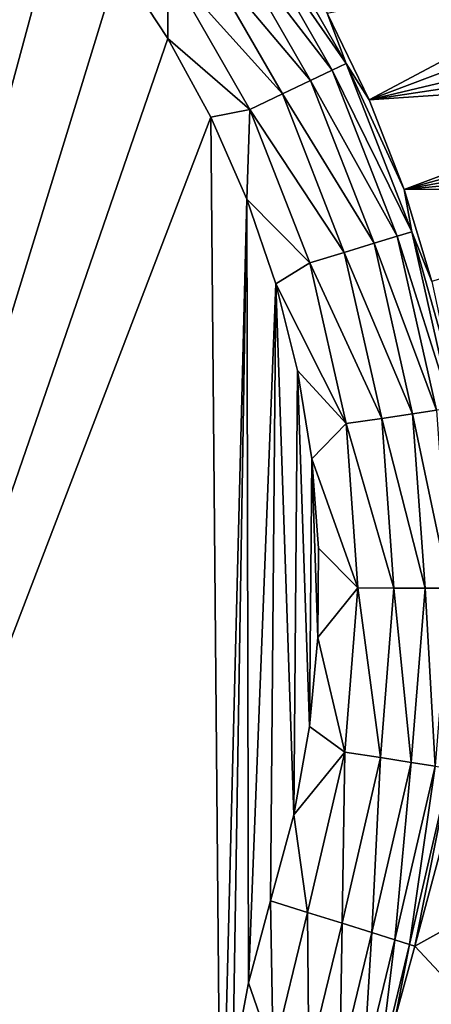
# Model space of a CAD drawing. Header units: millimetres. Extents: x -43.6 to 43.6, y -43.6 to 43.6.
# Tile 629 of 637: x 17.759 to 18.44, y 27.884 to 29.514. Entities that reach past the tile are written whole.
import ezdxf

# ---------------------------------------------------------------- set-up
doc = ezdxf.new("R2010")
doc.units = ezdxf.units.MM
doc.header["$LTSCALE"] = 52.148148
for name, color, linetype in [('153', 7, 'CONTINUOUS'), ('157', 7, 'CONTINUOUS'), ('214', 7, 'CONTINUOUS'), ('388', 7, 'CONTINUOUS'), ('393', 7, 'CONTINUOUS'), ('413', 7, 'CONTINUOUS'), ('424', 7, 'CONTINUOUS')]:
    doc.layers.add(name, color=color, linetype=linetype)

msp = doc.modelspace()

# ---------------------------------------------------------------- linework, layer by layer
at = {"layer": '153', "color": 2, "linetype": 'Continuous'}
for points in [[(19.6484, 29.4468, 25.9303), (17.6817, 30.668, 25.9303), (16.0293, 24.215, 2.3697), (19.6484, 29.4468, 25.9303)], [(16.9026, 23.6137, 2.3697), (19.6484, 29.4468, 25.9303), (16.0293, 24.215, 2.3697), (16.9026, 23.6137, 2.3697)], [(21.5317, 28.099, 25.9303), (19.6484, 29.4468, 25.9303), (16.9026, 23.6137, 2.3697), (21.5317, 28.099, 25.9303)], [(17.7534, 22.9808, 2.3697), (21.5317, 28.099, 25.9303), (16.9026, 23.6137, 2.3697), (17.7534, 22.9808, 2.3697)], [(18.5805, 22.3173, 2.3697), (21.5317, 28.099, 25.9303), (17.7534, 22.9808, 2.3697), (18.5805, 22.3173, 2.3697)]]:
    msp.add_3dface(points, dxfattribs=at)
at = {"layer": '157', "color": 1, "linetype": 'Continuous'}
for points in [[(17.831, 29.7228, -15), (16.9117, 26.3148, -15), (17.7299, 29.831, -15), (17.831, 29.7228, -15)], [(17.9227, 29.6065, -15), (16.9117, 26.3148, -15), (17.831, 29.7228, -15), (17.9227, 29.6065, -15)], [(18.0042, 29.4829, -15), (16.9117, 26.3148, -15), (17.9227, 29.6065, -15), (18.0042, 29.4829, -15)], [(18.0749, 29.3528, -15), (16.9117, 26.3148, -15), (18.0042, 29.4829, -15), (18.0749, 29.3528, -15)], [(18.0917, 27.5022, -15), (16.9117, 26.3148, -15), (18.0749, 29.3528, -15), (18.0917, 27.5022, -15)], [(18.1345, 29.2172, -15), (18.0917, 27.5022, -15), (18.0749, 29.3528, -15), (18.1345, 29.2172, -15)], [(18.1113, 27.7819, -15), (18.0917, 27.5022, -15), (18.1345, 29.2172, -15), (18.1113, 27.7819, -15)], [(18.1373, 27.9197, -15), (18.1113, 27.7819, -15), (18.1345, 29.2172, -15), (18.1373, 27.9197, -15)], [(18.1824, 29.0771, -15), (18.1373, 27.9197, -15), (18.1345, 29.2172, -15), (18.1824, 29.0771, -15)], [(18.1741, 28.0555, -15), (18.1373, 27.9197, -15), (18.1824, 29.0771, -15), (18.1741, 28.0555, -15)], [(18.2123, 28.1983, -15), (18.1741, 28.0555, -15), (18.1824, 29.0771, -15), (18.2123, 28.1983, -15)], [(18.2183, 28.9335, -15), (18.2123, 28.1983, -15), (18.1824, 29.0771, -15), (18.2183, 28.9335, -15)], [(18.2384, 28.3441, -15), (18.2123, 28.1983, -15), (18.2183, 28.9335, -15), (18.2384, 28.3441, -15)], [(18.242, 28.7873, -15), (18.2384, 28.3441, -15), (18.2183, 28.9335, -15), (18.242, 28.7873, -15)], [(18.2521, 28.4915, -15), (18.2384, 28.3441, -15), (18.242, 28.7873, -15), (18.2521, 28.4915, -15)], [(18.2533, 28.6396, -15), (18.2521, 28.4915, -15), (18.242, 28.7873, -15), (18.2533, 28.6396, -15)]]:
    msp.add_3dface(points, dxfattribs=at)
at = {"layer": '214', "color": 2, "linetype": 'Continuous'}
for points in [[(19.6892, 29.4669, 26.0312), (17.75, 30.7439, 26.1216), (17.7197, 30.6915, 26.0312), (19.6892, 29.4669, 26.0312)], [(19.7228, 29.5172, 26.1216), (17.75, 30.7439, 26.1216), (19.6892, 29.4669, 26.0312), (19.7228, 29.5172, 26.1216)], [(17.6817, 30.668, 25.9303), (19.6484, 29.4468, 25.9303), (17.7197, 30.6915, 26.0312), (17.6817, 30.668, 25.9303)], [(19.6484, 29.4468, 25.9303), (19.6892, 29.4669, 26.0312), (17.7197, 30.6915, 26.0312), (19.6484, 29.4468, 25.9303)]]:
    msp.add_3dface(points, dxfattribs=at)
at = {"layer": '388', "linetype": 'Continuous'}
for points in [[(18.337, 29.3817, -14.7544), (18.2675, 29.525, -14.7544), (18.8175, 29.6377, 16.363), (18.337, 29.3817, -14.7544)], [(18.8418, 29.5723, 16.1276), (18.337, 29.3817, -14.7544), (18.8175, 29.6377, 16.363), (18.8418, 29.5723, 16.1276)], [(18.8639, 29.507, 15.8861), (18.337, 29.3817, -14.7544), (18.8418, 29.5723, 16.1276), (18.8639, 29.507, 15.8861)], [(18.8775, 29.4633, 15.7208), (18.337, 29.3817, -14.7544), (18.8639, 29.507, 15.8861), (18.8775, 29.4633, 15.7208)], [(18.8903, 29.419, 15.5508), (18.337, 29.3817, -14.7544), (18.8775, 29.4633, 15.7208), (18.8903, 29.419, 15.5508)], [(18.3948, 29.2334, -14.7544), (18.337, 29.3817, -14.7544), (18.8903, 29.419, 15.5508), (18.3948, 29.2334, -14.7544)], [(18.9023, 29.3744, 15.3763), (18.3948, 29.2334, -14.7544), (18.8903, 29.419, 15.5508), (18.9023, 29.3744, 15.3763)], [(18.9135, 29.3292, 15.1969), (18.3948, 29.2334, -14.7544), (18.9023, 29.3744, 15.3763), (18.9135, 29.3292, 15.1969)], [(18.9238, 29.2836, 15.0127), (18.3948, 29.2334, -14.7544), (18.9135, 29.3292, 15.1969), (18.9238, 29.2836, 15.0127)], [(18.9333, 29.2376, 14.824), (18.3948, 29.2334, -14.7544), (18.9238, 29.2836, 15.0127), (18.9333, 29.2376, 14.824)], [(18.4407, 29.0809, -14.7544), (18.3948, 29.2334, -14.7544), (18.9333, 29.2376, 14.824), (18.4407, 29.0809, -14.7544)], [(18.4126, 27.9807, -14.7544), (18.4541, 28.1344, -14.7544), (18.5278, 28.0448, -9.4288), (18.4126, 27.9807, -14.7544)]]:
    msp.add_3dface(points, dxfattribs=at)
at = {"layer": '393', "linetype": 'Continuous'}
for points in [[(18.299, 29.442, -14.818), (18.1289, 29.687, -14.8773), (18.1499, 29.7014, -14.818), (18.299, 29.442, -14.818)], [(18.2675, 29.525, -14.7544), (18.299, 29.442, -14.818), (18.1499, 29.7014, -14.818), (18.2675, 29.525, -14.7544)], [(18.2761, 29.431, -14.8773), (18.0959, 29.6647, -14.9282), (18.1289, 29.687, -14.8773), (18.2761, 29.431, -14.8773)], [(18.2761, 29.431, -14.8773), (18.1289, 29.687, -14.8773), (18.299, 29.442, -14.818), (18.2761, 29.431, -14.8773)], [(18.2402, 29.4138, -14.9282), (18.0533, 29.6357, -14.9672), (18.0959, 29.6647, -14.9282), (18.2402, 29.4138, -14.9282)], [(18.2402, 29.4138, -14.9282), (18.0959, 29.6647, -14.9282), (18.2761, 29.431, -14.8773), (18.2402, 29.4138, -14.9282)], [(18.1937, 29.3916, -14.9672), (18.0039, 29.6021, -14.9917), (18.0533, 29.6357, -14.9672), (18.1937, 29.3916, -14.9672)], [(18.1937, 29.3916, -14.9672), (18.0533, 29.6357, -14.9672), (18.2402, 29.4138, -14.9282), (18.1937, 29.3916, -14.9672)], [(18.0042, 29.4829, -15), (17.9227, 29.6065, -15), (18.0039, 29.6021, -14.9917), (18.0042, 29.4829, -15)], [(18.1398, 29.3657, -14.9917), (18.0042, 29.4829, -15), (18.0039, 29.6021, -14.9917), (18.1398, 29.3657, -14.9917)], [(18.1398, 29.3657, -14.9917), (18.0039, 29.6021, -14.9917), (18.1937, 29.3916, -14.9672), (18.1398, 29.3657, -14.9917)], [(18.2675, 29.525, -14.7544), (18.337, 29.3817, -14.7544), (18.299, 29.442, -14.818), (18.2675, 29.525, -14.7544)], [(18.0749, 29.3528, -15), (18.0042, 29.4829, -15), (18.1398, 29.3657, -14.9917), (18.0749, 29.3528, -15)], [(18.4077, 29.1633, -14.818), (18.2761, 29.431, -14.8773), (18.299, 29.442, -14.818), (18.4077, 29.1633, -14.818)], [(18.337, 29.3817, -14.7544), (18.3948, 29.2334, -14.7544), (18.299, 29.442, -14.818), (18.337, 29.3817, -14.7544)], [(18.3948, 29.2334, -14.7544), (18.4077, 29.1633, -14.818), (18.299, 29.442, -14.818), (18.3948, 29.2334, -14.7544)], [(18.3834, 29.1559, -14.8773), (18.2402, 29.4138, -14.9282), (18.2761, 29.431, -14.8773), (18.3834, 29.1559, -14.8773)], [(18.3834, 29.1559, -14.8773), (18.2761, 29.431, -14.8773), (18.4077, 29.1633, -14.818), (18.3834, 29.1559, -14.8773)], [(18.3453, 29.1442, -14.9282), (18.1937, 29.3916, -14.9672), (18.2402, 29.4138, -14.9282), (18.3453, 29.1442, -14.9282)], [(18.3453, 29.1442, -14.9282), (18.2402, 29.4138, -14.9282), (18.3834, 29.1559, -14.8773), (18.3453, 29.1442, -14.9282)], [(18.296, 29.1292, -14.9672), (18.1398, 29.3657, -14.9917), (18.1937, 29.3916, -14.9672), (18.296, 29.1292, -14.9672)], [(18.296, 29.1292, -14.9672), (18.1937, 29.3916, -14.9672), (18.3453, 29.1442, -14.9282), (18.296, 29.1292, -14.9672)], [(18.1345, 29.2172, -15), (18.0749, 29.3528, -15), (18.1398, 29.3657, -14.9917), (18.1345, 29.2172, -15)], [(18.2389, 29.1117, -14.9917), (18.1345, 29.2172, -15), (18.1398, 29.3657, -14.9917), (18.2389, 29.1117, -14.9917)], [(18.2389, 29.1117, -14.9917), (18.1398, 29.3657, -14.9917), (18.296, 29.1292, -14.9672), (18.2389, 29.1117, -14.9917)], [(18.3948, 29.2334, -14.7544), (18.4407, 29.0809, -14.7544), (18.4077, 29.1633, -14.818), (18.3948, 29.2334, -14.7544)], [(18.1824, 29.0771, -15), (18.1345, 29.2172, -15), (18.2389, 29.1117, -14.9917), (18.1824, 29.0771, -15)], [(18.4735, 28.8715, -14.818), (18.3834, 29.1559, -14.8773), (18.4077, 29.1633, -14.818), (18.4735, 28.8715, -14.818)], [(18.4407, 29.0809, -14.7544), (18.4743, 28.9253, -14.7544), (18.4077, 29.1633, -14.818), (18.4407, 29.0809, -14.7544)], [(18.4743, 28.9253, -14.7544), (18.4735, 28.8715, -14.818), (18.4077, 29.1633, -14.818), (18.4743, 28.9253, -14.7544)], [(18.4089, 28.862, -14.9282), (18.296, 29.1292, -14.9672), (18.3453, 29.1442, -14.9282), (18.4089, 28.862, -14.9282)], [(18.4483, 28.8678, -14.8773), (18.3453, 29.1442, -14.9282), (18.3834, 29.1559, -14.8773), (18.4483, 28.8678, -14.8773)], [(18.4089, 28.862, -14.9282), (18.3453, 29.1442, -14.9282), (18.4483, 28.8678, -14.8773), (18.4089, 28.862, -14.9282)], [(18.4483, 28.8678, -14.8773), (18.3834, 29.1559, -14.8773), (18.4735, 28.8715, -14.818), (18.4483, 28.8678, -14.8773)], [(18.358, 28.8544, -14.9672), (18.2389, 29.1117, -14.9917), (18.296, 29.1292, -14.9672), (18.358, 28.8544, -14.9672)], [(18.358, 28.8544, -14.9672), (18.296, 29.1292, -14.9672), (18.4089, 28.862, -14.9282), (18.358, 28.8544, -14.9672)], [(18.2988, 28.8457, -14.9917), (18.1824, 29.0771, -15), (18.2389, 29.1117, -14.9917), (18.2988, 28.8457, -14.9917)], [(18.2988, 28.8457, -14.9917), (18.2389, 29.1117, -14.9917), (18.358, 28.8544, -14.9672), (18.2988, 28.8457, -14.9917)], [(18.2183, 28.9335, -15), (18.1824, 29.0771, -15), (18.2988, 28.8457, -14.9917), (18.2183, 28.9335, -15)], [(18.242, 28.7873, -15), (18.2183, 28.9335, -15), (18.2988, 28.8457, -14.9917), (18.242, 28.7873, -15)], [(18.4695, 28.5732, -14.8773), (18.4089, 28.862, -14.9282), (18.4483, 28.8678, -14.8773), (18.4695, 28.5732, -14.8773)], [(18.3781, 28.5735, -14.9672), (18.2988, 28.8457, -14.9917), (18.358, 28.8544, -14.9672), (18.3781, 28.5735, -14.9672)], [(18.4296, 28.5734, -14.9282), (18.358, 28.8544, -14.9672), (18.4089, 28.862, -14.9282), (18.4296, 28.5734, -14.9282)], [(18.3781, 28.5735, -14.9672), (18.358, 28.8544, -14.9672), (18.4296, 28.5734, -14.9282), (18.3781, 28.5735, -14.9672)], [(18.4296, 28.5734, -14.9282), (18.4089, 28.862, -14.9282), (18.4695, 28.5732, -14.8773), (18.4296, 28.5734, -14.9282)], [(18.3183, 28.5737, -14.9917), (18.242, 28.7873, -15), (18.2988, 28.8457, -14.9917), (18.3183, 28.5737, -14.9917)], [(18.3183, 28.5737, -14.9917), (18.2988, 28.8457, -14.9917), (18.3781, 28.5735, -14.9672), (18.3183, 28.5737, -14.9917)], [(18.2533, 28.6396, -15), (18.242, 28.7873, -15), (18.3183, 28.5737, -14.9917), (18.2533, 28.6396, -15)], [(18.2521, 28.4915, -15), (18.2533, 28.6396, -15), (18.3183, 28.5737, -14.9917), (18.2521, 28.4915, -15)], [(18.2969, 28.3019, -14.9917), (18.2521, 28.4915, -15), (18.3183, 28.5737, -14.9917), (18.2969, 28.3019, -14.9917)], [(18.2969, 28.3019, -14.9917), (18.3183, 28.5737, -14.9917), (18.356, 28.2928, -14.9672), (18.2969, 28.3019, -14.9917)], [(18.356, 28.2928, -14.9672), (18.3183, 28.5737, -14.9917), (18.3781, 28.5735, -14.9672), (18.356, 28.2928, -14.9672)], [(18.356, 28.2928, -14.9672), (18.3781, 28.5735, -14.9672), (18.4069, 28.2849, -14.9282), (18.356, 28.2928, -14.9672)], [(18.4069, 28.2849, -14.9282), (18.3781, 28.5735, -14.9672), (18.4296, 28.5734, -14.9282), (18.4069, 28.2849, -14.9282)], [(18.4069, 28.2849, -14.9282), (18.4296, 28.5734, -14.9282), (18.4463, 28.2788, -14.8773), (18.4069, 28.2849, -14.9282)], [(18.4463, 28.2788, -14.8773), (18.4296, 28.5734, -14.9282), (18.4695, 28.5732, -14.8773), (18.4463, 28.2788, -14.8773)], [(18.2384, 28.3441, -15), (18.2521, 28.4915, -15), (18.2969, 28.3019, -14.9917), (18.2384, 28.3441, -15)], [(18.2123, 28.1983, -15), (18.2384, 28.3441, -15), (18.2969, 28.3019, -14.9917), (18.2123, 28.1983, -15)], [(18.2352, 28.0363, -14.9917), (18.2123, 28.1983, -15), (18.2969, 28.3019, -14.9917), (18.2352, 28.0363, -14.9917)], [(18.2352, 28.0363, -14.9917), (18.2969, 28.3019, -14.9917), (18.2922, 28.0185, -14.9672), (18.2352, 28.0363, -14.9917)], [(18.2922, 28.0185, -14.9672), (18.2969, 28.3019, -14.9917), (18.356, 28.2928, -14.9672), (18.2922, 28.0185, -14.9672)], [(18.2922, 28.0185, -14.9672), (18.356, 28.2928, -14.9672), (18.3414, 28.0031, -14.9282), (18.2922, 28.0185, -14.9672)], [(18.3414, 28.0031, -14.9282), (18.356, 28.2928, -14.9672), (18.4069, 28.2849, -14.9282), (18.3414, 28.0031, -14.9282)], [(18.3414, 28.0031, -14.9282), (18.4069, 28.2849, -14.9282), (18.3794, 27.9912, -14.8773), (18.3414, 28.0031, -14.9282)], [(18.3794, 27.9912, -14.8773), (18.4069, 28.2849, -14.9282), (18.4463, 28.2788, -14.8773), (18.3794, 27.9912, -14.8773)], [(18.3794, 27.9912, -14.8773), (18.4463, 28.2788, -14.8773), (18.4037, 27.9835, -14.818), (18.3794, 27.9912, -14.8773)], [(18.4037, 27.9835, -14.818), (18.4463, 28.2788, -14.8773), (18.4714, 28.2749, -14.818), (18.4037, 27.9835, -14.818)], [(18.4126, 27.9807, -14.7544), (18.4037, 27.9835, -14.818), (18.4714, 28.2749, -14.818), (18.4126, 27.9807, -14.7544)], [(18.4541, 28.1344, -14.7544), (18.4126, 27.9807, -14.7544), (18.4714, 28.2749, -14.818), (18.4541, 28.1344, -14.7544)], [(18.1741, 28.0555, -15), (18.2123, 28.1983, -15), (18.2352, 28.0363, -14.9917), (18.1741, 28.0555, -15)]]:
    msp.add_3dface(points, dxfattribs=at)
at = {"layer": '413', "linetype": 'Continuous'}
for points in [[(18.4126, 27.9807, -14.7544), (18.5278, 28.0448, -9.4288), (18.5556, 27.828, -6.3144), (18.4126, 27.9807, -14.7544)], [(18.3809, 27.8638, -14.755), (18.4126, 27.9807, -14.7544), (18.5556, 27.828, -6.3144), (18.3809, 27.8638, -14.755)]]:
    msp.add_3dface(points, dxfattribs=at)
at = {"layer": '424', "linetype": 'Continuous'}
for points in [[(18.1373, 27.9197, -15), (18.1741, 28.0555, -15), (18.1783, 27.8025, -14.9919), (18.1373, 27.9197, -15)], [(18.1741, 28.0555, -15), (18.2352, 28.0363, -14.9917), (18.1783, 27.8025, -14.9919), (18.1741, 28.0555, -15)], [(18.1783, 27.8025, -14.9919), (18.2352, 28.0363, -14.9917), (18.2374, 27.7926, -14.9677), (18.1783, 27.8025, -14.9919)], [(18.2352, 28.0363, -14.9917), (18.2922, 28.0185, -14.9672), (18.2374, 27.7926, -14.9677), (18.2352, 28.0363, -14.9917)], [(18.2374, 27.7926, -14.9677), (18.2922, 28.0185, -14.9672), (18.2884, 27.7841, -14.9289), (18.2374, 27.7926, -14.9677)], [(18.2922, 28.0185, -14.9672), (18.3414, 28.0031, -14.9282), (18.2884, 27.7841, -14.9289), (18.2922, 28.0185, -14.9672)], [(18.2884, 27.7841, -14.9289), (18.3414, 28.0031, -14.9282), (18.3278, 27.7776, -14.8782), (18.2884, 27.7841, -14.9289)], [(18.3414, 28.0031, -14.9282), (18.3794, 27.9912, -14.8773), (18.3278, 27.7776, -14.8782), (18.3414, 28.0031, -14.9282)], [(18.3278, 27.7776, -14.8782), (18.3794, 27.9912, -14.8773), (18.3532, 27.7734, -14.819), (18.3278, 27.7776, -14.8782)], [(18.3794, 27.9912, -14.8773), (18.4037, 27.9835, -14.818), (18.3532, 27.7734, -14.819), (18.3794, 27.9912, -14.8773)], [(18.4037, 27.9835, -14.818), (18.3809, 27.8638, -14.755), (18.3532, 27.7734, -14.819), (18.4037, 27.9835, -14.818)], [(18.4037, 27.9835, -14.818), (18.4126, 27.9807, -14.7544), (18.3809, 27.8638, -14.755), (18.4037, 27.9835, -14.818)], [(18.1113, 27.7819, -15), (18.1373, 27.9197, -15), (18.1783, 27.8025, -14.9919), (18.1113, 27.7819, -15)]]:
    msp.add_3dface(points, dxfattribs=at)

doc.saveas('drawing.dxf')
